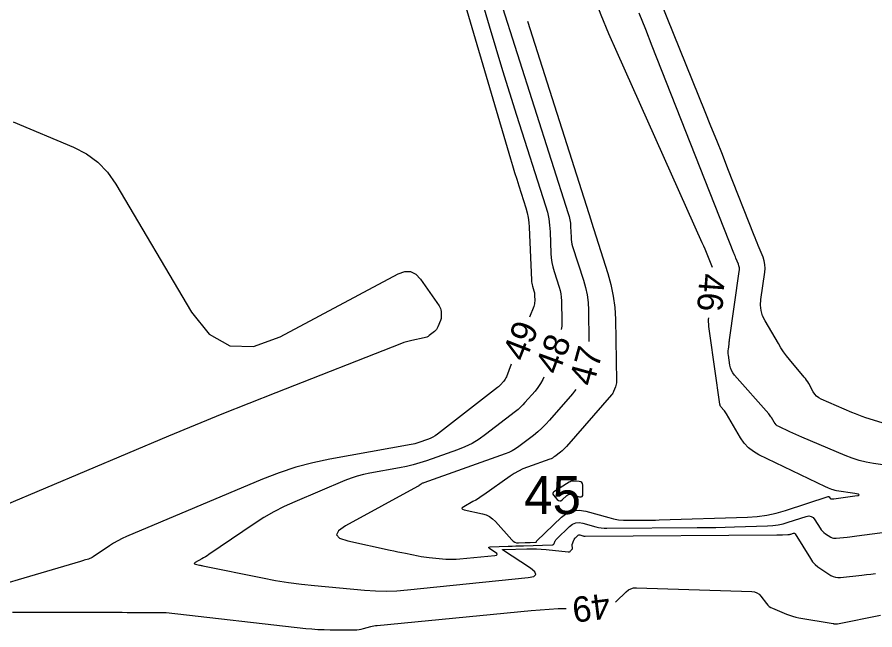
# Model space of a CAD drawing. Extents: x 2384780 to 2405861, y 547869 to 573706.
# Drawn here: x 2391803.7 to 2391871.3, y 552736.9 to 552785.3 of the extents above; entities that cross this region are included whole.
import ezdxf

# ---------------------------------------------------------------- set-up
doc = ezdxf.new("R2010")
doc.units = 0
doc.layers.add('Old_Level_60', color=7, linetype='Continuous')
doc.layers.add('Old_Level_61', color=7, linetype='Continuous')

msp = doc.modelspace()

# ---------------------------------------------------------------- linework, layer by layer
at = {"layer": 'Old_Level_60'}
for points in [[(2391858.49575, 552765.492), (2391858.126, 552766.43025), (2391858.024, 552766.68475), (2391857.919, 552766.938), (2391857.8115, 552767.19), (2391857.70075, 552767.441), (2391850.98125, 552782.454), (2391850.33875, 552783.93075), (2391849.72775, 552785.42025), (2391849.1485, 552786.9225), (2391848.601, 552788.437), (2391846.8635, 552793.4055), (2391846.484, 552794.46725), (2391846.08975, 552795.52375), (2391845.68125, 552796.5745), (2391845.258, 552797.61975), (2391841.796, 552806.00475), (2391841.06675, 552807.8065), (2391840.36275, 552809.61775), (2391839.68425, 552811.4385), (2391839.03075, 552813.269), (2391835.046, 552824.68025)], [(2391837.34225, 552796.697), (2391840.90675, 552784.5575), (2391841.42925, 552782.79625), (2391841.96225, 552781.03825), (2391842.50525, 552779.28325), (2391843.05825, 552777.53125), (2391845.3465, 552770.3575), (2391845.48775, 552769.8575), (2391845.5945, 552769.35125), (2391845.66675, 552768.83875), (2391845.70475, 552768.3205), (2391845.77175, 552766.617), (2391845.798, 552766.25425), (2391845.84875, 552765.89575), (2391845.92375, 552765.54125), (2391846.02325, 552765.19125), (2391846.4185, 552763.95675), (2391846.493, 552763.69075), (2391846.54775, 552763.42125), (2391846.5825, 552763.1485), (2391846.5975, 552762.8725), (2391846.626, 552761.21825), (2391846.61525, 552760.86675), (2391846.58175, 552760.6065)], [(2391836.22625, 552795.72825), (2391842.584, 552774.0755), (2391842.743, 552773.54), (2391842.905, 552773.00525), (2391843.07, 552772.47175), (2391843.23825, 552771.939), (2391843.793, 552770.20025), (2391843.89875, 552769.82525), (2391843.979, 552769.44575), (2391844.033, 552769.062), (2391844.06125, 552768.6735), (2391844.226, 552764.489), (2391844.2345, 552764.372), (2391844.25075, 552764.25625), (2391844.275, 552764.142), (2391844.307, 552764.02925), (2391844.4245, 552763.66275), (2391844.4465, 552763.58375), (2391844.46275, 552763.50375), (2391844.47325, 552763.42275), (2391844.4775, 552763.34075), (2391844.48625, 552762.835), (2391844.483, 552762.7275), (2391844.46925, 552762.622), (2391844.4455, 552762.51825), (2391844.41125, 552762.41625), (2391844.089, 552761.5915)], [(2391871.8735, 552753.23475), (2391870.58375, 552753.654), (2391870.30875, 552753.74725), (2391870.036, 552753.84675), (2391869.766, 552753.95275), (2391869.49825, 552754.0655), (2391867.067, 552755.122), (2391866.87325, 552755.22525), (2391866.704, 552755.35525), (2391866.55975, 552755.5125), (2391866.44, 552755.69675), (2391866.08975, 552756.3425), (2391866.01125, 552756.4785), (2391865.9265, 552756.61025), (2391865.835, 552756.73725), (2391865.73675, 552756.86), (2391864.57825, 552758.236), (2391864.337, 552758.5355), (2391864.10925, 552758.84475), (2391863.89525, 552759.16375), (2391863.695, 552759.49225), (2391862.645, 552761.302), (2391862.456, 552761.69675), (2391862.339, 552762.1055), (2391862.29425, 552762.52825), (2391862.32125, 552762.96525), (2391862.6295, 552765.129), (2391862.653, 552765.4305), (2391862.637, 552765.72725), (2391862.58125, 552766.01925), (2391862.48625, 552766.30625), (2391862.11075, 552767.23625), (2391862.0305, 552767.4355), (2391861.95075, 552767.63525), (2391861.87125, 552767.83475), (2391861.79225, 552768.03475), (2391859.72425, 552773.28225), (2391859.28, 552774.40625), (2391858.8335, 552775.52925), (2391858.3845, 552776.6515), (2391857.93325, 552777.77275), (2391851.8775, 552792.7775)], [(2391841.76025, 552786.62925), (2391847.13675, 552769.7725), (2391847.208, 552769.5205), (2391847.26175, 552769.2655), (2391847.29825, 552769.0075), (2391847.31725, 552768.74625), (2391847.351, 552767.88825), (2391847.36425, 552767.7055), (2391847.39, 552767.525), (2391847.42775, 552767.3465), (2391847.47775, 552767.17), (2391848.334, 552764.496), (2391848.49575, 552763.91925), (2391848.61425, 552763.3355), (2391848.68975, 552762.74475), (2391848.72175, 552762.14675), (2391848.7645, 552759.669)], [(2391873.8915, 552749.633), (2391871.19925, 552750.03475), (2391870.62725, 552750.1385), (2391870.06525, 552750.27775), (2391869.51325, 552750.452), (2391868.97125, 552750.662), (2391865.556, 552752.108), (2391865.3145, 552752.212), (2391865.074, 552752.31875), (2391864.83475, 552752.42825), (2391864.59675, 552752.54075), (2391863.72125, 552752.96025), (2391863.61175, 552753.02275), (2391863.515, 552753.099), (2391863.43075, 552753.18925), (2391863.3595, 552753.2935), (2391863.1475, 552753.656), (2391863.1005, 552753.7325), (2391863.04975, 552753.8065), (2391862.9955, 552753.87775), (2391862.9375, 552753.9465), (2391860.2315, 552757.0125), (2391860.0985, 552757.18675), (2391859.99425, 552757.37425), (2391859.919, 552757.575), (2391859.87275, 552757.78925), (2391859.7595, 552758.57925), (2391859.74625, 552758.7), (2391859.741, 552758.82075), (2391859.744, 552758.9415), (2391859.755, 552759.0625), (2391859.80425, 552759.45775), (2391859.815, 552759.54225), (2391859.82625, 552759.627), (2391859.83775, 552759.7115), (2391859.8495, 552759.796), (2391860.61525, 552765.17375), (2391860.62725, 552765.3255), (2391860.619, 552765.475), (2391860.591, 552765.622), (2391860.54325, 552765.76675), (2391860.354, 552766.23525), (2391860.31375, 552766.3355), (2391860.2735, 552766.436), (2391860.2335, 552766.53675), (2391860.1935, 552766.63725), (2391853.7595, 552782.96375), (2391853.2445, 552784.26675), (2391852.72675, 552785.569)], [(2391843.90825, 552784.923), (2391848.92725, 552769.1875), (2391848.92825, 552769.18375), (2391848.929, 552769.18), (2391848.9295, 552769.176), (2391848.93, 552769.17225), (2391848.9305, 552769.1595), (2391848.9305, 552769.15675), (2391848.931, 552769.15425), (2391848.9315, 552769.1515), (2391848.93225, 552769.149), (2391850.2495, 552765.035), (2391850.4985, 552764.148), (2391850.68075, 552763.25), (2391850.79675, 552762.341), (2391850.846, 552761.421), (2391850.93075, 552756.524), (2391850.92725, 552756.40875), (2391850.9125, 552756.29575), (2391850.887, 552756.1845), (2391850.85025, 552756.07525), (2391850.712, 552755.72175), (2391850.6795, 552755.64775), (2391850.641, 552755.5775), (2391850.5965, 552755.51075), (2391850.54575, 552755.44775), (2391846.99825, 552751.3885), (2391846.88475, 552751.26475), (2391846.76575, 552751.147), (2391846.641, 552751.03525), (2391846.51075, 552750.92925), (2391846.076, 552750.593), (2391845.98075, 552750.525), (2391845.88075, 552750.46525), (2391845.7765, 552750.41375), (2391845.66775, 552750.3705), (2391843.92975, 552749.7565), (2391843.56375, 552749.6125), (2391843.2105, 552749.44425), (2391842.86975, 552749.25175), (2391842.54175, 552749.0345), (2391840.48925, 552747.571), (2391840.27875, 552747.4255), (2391840.064, 552747.2865), (2391839.84525, 552747.154), (2391839.6225, 552747.028), (2391838.88825, 552746.627), (2391838.7725, 552746.547), (2391838.73975, 552746.479), (2391838.79025, 552746.42325), (2391838.924, 552746.3795), (2391840.36175, 552746.069), (2391840.6575, 552745.98125), (2391840.928, 552745.851), (2391841.1735, 552745.678), (2391841.39425, 552745.4625), (2391842.67375, 552744.0065), (2391842.785, 552743.903), (2391842.90975, 552743.83075), (2391843.048, 552743.78975), (2391843.1995, 552743.78), (2391843.73725, 552743.7995), (2391843.83775, 552743.80325), (2391843.9385, 552743.8065), (2391844.03925, 552743.80975), (2391844.13975, 552743.813), (2391844.581, 552743.826), (2391844.59425, 552743.828), (2391844.605, 552743.83325), (2391844.6135, 552743.84175), (2391844.61975, 552743.8535), (2391844.63625, 552743.8975), (2391844.64025, 552743.9065), (2391844.64525, 552743.915), (2391844.651, 552743.92275), (2391844.65775, 552743.93), (2391846.601, 552745.79125), (2391847.03075, 552746.11775), (2391847.49475, 552746.30675), (2391847.993, 552746.358), (2391848.52575, 552746.272), (2391850.3265, 552745.76525), (2391850.711, 552745.67125), (2391851.09925, 552745.60475), (2391851.4915, 552745.566), (2391851.88725, 552745.555), (2391853.186, 552745.5635), (2391853.4645, 552745.56625), (2391853.74275, 552745.57075), (2391854.021, 552745.57725), (2391854.29925, 552745.58525), (2391861.2585, 552745.814), (2391862.0225, 552745.86575), (2391862.777, 552745.9705), (2391863.52225, 552746.12825), (2391864.25825, 552746.33925), (2391867.62075, 552747.43025), (2391867.6445, 552747.4345), (2391867.6655, 552747.43125), (2391867.6835, 552747.42025), (2391867.69875, 552747.4015)], [(2391867.69875, 552747.4015), (2391867.74525, 552747.326), (2391867.755, 552747.31175), (2391867.76625, 552747.29925), (2391867.77875, 552747.28775), (2391867.79275, 552747.278), (2391867.8405, 552747.24775), (2391867.851, 552747.24225), (2391867.862, 552747.23875), (2391867.87325, 552747.237), (2391867.88525, 552747.2375), (2391867.9845, 552747.24875), (2391868.00575, 552747.25125), (2391868.027, 552747.25375), (2391868.0485, 552747.2565), (2391868.06975, 552747.25925), (2391869.7235, 552747.47525), (2391869.9875, 552747.52225), (2391870.076, 552747.5705), (2391869.9885, 552747.6205), (2391869.72525, 552747.672), (2391868.2665, 552747.88975), (2391868.17775, 552747.906), (2391868.09025, 552747.9275), (2391868.0045, 552747.95475), (2391867.92025, 552747.98725), (2391867.6475, 552748.10275), (2391867.58925, 552748.12775), (2391867.53125, 552748.1535), (2391867.4735, 552748.18), (2391867.41625, 552748.20725), (2391862.15925, 552750.726), (2391861.72325, 552750.97475), (2391861.338, 552751.2785), (2391861.00375, 552751.6375), (2391860.72, 552752.05175), (2391859.61, 552753.9515), (2391859.561, 552754.03125), (2391859.508, 552754.108), (2391859.4515, 552754.18225), (2391859.3915, 552754.254), (2391859.18875, 552754.4835), (2391859.1495, 552754.53475), (2391859.119, 552754.58975), (2391859.097, 552754.64875), (2391859.08325, 552754.71175), (2391858.284, 552760.285), (2391858.2225, 552760.84375), (2391858.1985, 552761.403), (2391858.20175, 552761.53575)], [(2391842.6335, 552757.8655), (2391842.2515, 552756.8875), (2391842.20725, 552756.78675), (2391842.15475, 552756.691), (2391842.094, 552756.60025), (2391842.025, 552756.51425), (2391841.787, 552756.24175), (2391841.7345, 552756.18475), (2391841.67975, 552756.13025), (2391841.62225, 552756.07875), (2391841.562, 552756.03), (2391836.81825, 552752.35925), (2391836.6365, 552752.23), (2391836.44625, 552752.11625), (2391836.24775, 552752.018), (2391836.0405, 552751.9355), (2391835.34975, 552751.6915), (2391835.201, 552751.64225), (2391835.0505, 552751.599), (2391834.8985, 552751.562), (2391834.74475, 552751.53125), (2391828.3495, 552750.38), (2391826.99, 552750.09675), (2391825.6525, 552749.7395), (2391824.33675, 552749.30875), (2391823.04275, 552748.80425), (2391812.3015, 552744.27275), (2391811.95725, 552744.1175), (2391811.62175, 552743.94575), (2391811.29525, 552743.7575), (2391810.97775, 552743.55275), (2391809.6925, 552742.67925), (2391809.60275, 552742.62325), (2391809.50925, 552742.5745), (2391809.4125, 552742.53325), (2391809.312, 552742.49925), (2391808.9785, 552742.40075), (2391808.907, 552742.3795), (2391808.8355, 552742.3585), (2391808.76375, 552742.33725), (2391808.69225, 552742.31625), (2391798.132, 552739.196)], [(2391845.20475, 552756.85725), (2391845.11875, 552756.66225), (2391844.944, 552756.34375), (2391844.74225, 552756.04175), (2391844.5135, 552755.756), (2391843.7215, 552754.85), (2391843.5475, 552754.6605), (2391843.365, 552754.47975), (2391843.174, 552754.3085), (2391842.97425, 552754.146), (2391840.61625, 552752.3215), (2391840.09875, 552751.95275), (2391839.557, 552751.6285), (2391838.991, 552751.349), (2391838.40075, 552751.11375), (2391835.96375, 552750.253), (2391835.43875, 552750.07925), (2391834.908, 552749.927), (2391834.3715, 552749.7965), (2391833.82925, 552749.68775), (2391831.48075, 552749.265), (2391830.9815, 552749.161), (2391830.4905, 552749.02975), (2391830.00725, 552748.8715), (2391829.53225, 552748.68625), (2391825.578, 552747.01825), (2391824.7415, 552746.64075), (2391823.92675, 552746.2235), (2391823.13375, 552745.76625), (2391822.36225, 552745.26925), (2391818.8125, 552742.85675), (2391818.67275, 552742.76425), (2391818.531, 552742.675), (2391818.387, 552742.5895), (2391818.241, 552742.5075), (2391817.72425, 552742.22525), (2391817.6615, 552742.182), (2391817.644, 552742.14525), (2391817.67125, 552742.11525), (2391817.7435, 552742.0915), (2391818.0525, 552742.02475), (2391818.11875, 552742.0105), (2391818.185, 552741.9965), (2391818.2515, 552741.98275), (2391818.31775, 552741.969), (2391823.0395, 552741.00575), (2391824.05325, 552740.8135), (2391825.07125, 552740.6495), (2391826.0935, 552740.514), (2391827.11975, 552740.40675), (2391831.077, 552740.0485), (2391831.925, 552739.99225), (2391832.7725, 552739.9765), (2391833.62, 552740.0015), (2391834.46725, 552740.06725), (2391843.9695, 552741.0325), (2391844.40925, 552741.1225), (2391844.5865, 552741.277), (2391844.50075, 552741.496), (2391844.15225, 552741.779), (2391841.95525, 552743.22325), (2391841.94, 552743.2355), (2391841.93625, 552743.24425), (2391841.944, 552743.25), (2391841.96325, 552743.2525), (2391842.0445, 552743.2555), (2391842.062, 552743.256), (2391842.0795, 552743.25675), (2391842.09675, 552743.25725), (2391842.11425, 552743.25775), (2391843.87575, 552743.30975), (2391844.25275, 552743.3145), (2391844.6295, 552743.30625), (2391845.00575, 552743.2855), (2391845.3815, 552743.2515), (2391847.138, 552743.0635), (2391847.1915, 552743.06375), (2391847.23975, 552743.07625), (2391847.283, 552743.10125), (2391847.32125, 552743.13875), (2391847.4385, 552743.28175), (2391847.459, 552743.313), (2391847.47125, 552743.346), (2391847.4755, 552743.381), (2391847.47125, 552743.418), (2391847.444, 552743.54225), (2391847.44, 552743.56875), (2391847.44, 552743.59475), (2391847.44375, 552743.62075), (2391847.4515, 552743.6465), (2391847.58125, 552743.9925), (2391847.60775, 552744.0525), (2391847.64025, 552744.10875), (2391847.679, 552744.16075), (2391847.724, 552744.209), (2391847.881, 552744.35925), (2391847.916, 552744.38575), (2391847.95375, 552744.40125), (2391847.99425, 552744.40525), (2391848.03775, 552744.39825), (2391848.27025, 552744.333)], [(2391847.72, 552755.8685), (2391847.633, 552755.738), (2391847.4605, 552755.523), (2391845.6615, 552753.4645), (2391845.36325, 552753.13925), (2391845.05, 552752.82975), (2391844.72225, 552752.5355), (2391844.38, 552752.25725), (2391843.23725, 552751.373), (2391842.9865, 552751.1945), (2391842.724, 552751.03725), (2391842.44975, 552750.90175), (2391842.16375, 552750.788), (2391835.74575, 552748.5205), (2391835.69275, 552748.4995), (2391835.6415, 552748.47525), (2391835.592, 552748.44725), (2391835.5445, 552748.41575), (2391835.392, 552748.307), (2391835.359, 552748.28425), (2391835.3255, 552748.2625), (2391835.29125, 552748.24175), (2391835.25625, 552748.222), (2391829.58225, 552745.123), (2391829.02375, 552744.73725), (2391828.86625, 552744.40975), (2391829.11, 552744.14025), (2391829.755, 552743.92875), (2391833.09025, 552743.20875), (2391833.39575, 552743.14325), (2391833.7015, 552743.07875), (2391834.0075, 552743.015), (2391834.3135, 552742.952), (2391835.31375, 552742.748), (2391835.5285, 552742.70725), (2391835.744, 552742.6725), (2391835.9605, 552742.64375), (2391836.178, 552742.621), (2391837.47475, 552742.50375), (2391837.7525, 552742.48525), (2391838.03025, 552742.48), (2391838.308, 552742.48825), (2391838.5855, 552742.50975), (2391841.35325, 552742.791), (2391841.48375, 552742.81775), (2391841.53625, 552742.8635), (2391841.51075, 552742.9285), (2391841.4075, 552743.0125), (2391840.94225, 552743.31825), (2391840.87, 552743.376), (2391840.8525, 552743.41875), (2391840.8895, 552743.446), (2391840.98125, 552743.458), (2391842.40075, 552743.50975), (2391842.70475, 552743.5205), (2391843.009, 552743.53075), (2391843.31325, 552743.5405), (2391843.6175, 552743.54975), (2391845.85975, 552743.616), (2391845.918, 552743.625), (2391845.96625, 552743.6485), (2391846.004, 552743.6865), (2391846.0315, 552743.73875), (2391846.10425, 552743.93325), (2391846.122, 552743.9735), (2391846.144, 552744.011), (2391846.16975, 552744.046), (2391846.2, 552744.07825), (2391847.241, 552745.07525), (2391847.47325, 552745.25175), (2391847.72425, 552745.354), (2391847.99375, 552745.38175), (2391848.28175, 552745.33525), (2391849.29625, 552745.04975), (2391849.5145, 552744.99625), (2391849.735, 552744.9585), (2391849.95775, 552744.9365), (2391850.1825, 552744.93025), (2391857.29525, 552744.97675), (2391858.03225, 552744.984), (2391858.76925, 552744.99625), (2391859.506, 552745.01325), (2391860.24275, 552745.035), (2391862.847, 552745.1205), (2391863.2615, 552745.1485), (2391863.67075, 552745.2055), (2391864.07525, 552745.291), (2391864.4745, 552745.4055), (2391865.8765, 552745.86025), (2391866.08875, 552745.899), (2391866.2755, 552745.869), (2391866.43725, 552745.77075), (2391866.57375, 552745.60375), (2391866.989, 552744.92825), (2391867.07625, 552744.8025), (2391867.17625, 552744.689), (2391867.2885, 552744.588), (2391867.413, 552744.49925), (2391867.841, 552744.2295), (2391867.9345, 552744.1805), (2391868.03225, 552744.149)], [(2391868.03225, 552744.149), (2391868.134, 552744.13475), (2391868.2395, 552744.13825), (2391869.12775, 552744.239), (2391869.318, 552744.261), (2391869.50825, 552744.28375), (2391869.69825, 552744.3075), (2391869.88825, 552744.332), (2391876.91975, 552745.251), (2391877.758, 552745.341), (2391878.59775, 552745.3925), (2391879.439, 552745.4055), (2391880.28175, 552745.37975), (2391883.037, 552745.23275), (2391883.627, 552745.1955), (2391884.21575, 552745.1465), (2391884.8035, 552745.086), (2391885.39025, 552745.01375), (2391895.481, 552743.6725), (2391897.022, 552743.4715), (2391898.564, 552743.278), (2391900.107, 552743.092), (2391901.65075, 552742.91375), (2391902.54125, 552742.813)], [(2391848.27025, 552744.333), (2391848.32025, 552744.32075), (2391848.37075, 552744.312), (2391848.42175, 552744.307), (2391848.47325, 552744.3055), (2391863.56475, 552744.4045), (2391863.6805, 552744.4055), (2391863.796, 552744.4075), (2391863.9115, 552744.41025), (2391864.02725, 552744.4135), (2391864.4355, 552744.427), (2391864.5005, 552744.4315), (2391864.56475, 552744.44025), (2391864.62825, 552744.45375), (2391864.69075, 552744.47175), (2391864.894, 552744.53775), (2391864.93525, 552744.545), (2391864.97125, 552744.53925), (2391865.00275, 552744.52025), (2391865.02925, 552744.488), (2391866.23275, 552742.5305), (2391866.39775, 552742.29325), (2391866.58625, 552742.079), (2391866.798, 552741.88825), (2391867.0335, 552741.72075), (2391867.84125, 552741.21125), (2391868.018, 552741.11875), (2391868.2025, 552741.059), (2391868.3945, 552741.0325), (2391868.594, 552741.039), (2391870.271, 552741.22925), (2391870.63025, 552741.271), (2391870.98925, 552741.314), (2391871.34825, 552741.3585)], [(2391850.84625, 552739.1035), (2391850.9035, 552739.15), (2391851.69675, 552739.91925), (2391851.875, 552740.0625), (2391852.07, 552740.16275), (2391852.28175, 552740.22), (2391852.51, 552740.234), (2391861.60125, 552739.944), (2391861.81425, 552739.91525), (2391862.00525, 552739.84375), (2391862.17375, 552739.729), (2391862.32, 552739.57125), (2391862.76125, 552738.986), (2391862.862, 552738.8685), (2391862.9755, 552738.7675), (2391863.10175, 552738.68275), (2391863.24025, 552738.614), (2391864.3375, 552738.1565), (2391864.57475, 552738.06525), (2391864.81575, 552737.98775), (2391865.061, 552737.924), (2391865.31, 552737.874), (2391868.00425, 552737.4105), (2391868.04025, 552737.40475), (2391868.07625, 552737.39975), (2391868.11225, 552737.3955), (2391868.14825, 552737.39225), (2391868.26675, 552737.383), (2391868.292, 552737.38175), (2391868.31725, 552737.3825), (2391868.34225, 552737.38475), (2391868.36725, 552737.38875), (2391871.751, 552738.06475)], [(2391803.33425, 552738.32), (2391811.97625, 552738.2965), (2391812.36475, 552738.2955), (2391812.753, 552738.29375), (2391813.1415, 552738.292), (2391813.52975, 552738.28975), (2391815.31675, 552738.279), (2391815.3295, 552738.279), (2391815.342, 552738.279), (2391815.35475, 552738.27875), (2391815.3675, 552738.27875), (2391815.40925, 552738.27825), (2391815.418, 552738.27825), (2391815.427, 552738.27775), (2391815.43575, 552738.277), (2391815.44475, 552738.27625), (2391826.43575, 552737.03325), (2391826.9195, 552736.98525), (2391827.404, 552736.95025), (2391827.889, 552736.92875), (2391828.375, 552736.9205), (2391830.282, 552736.9135), (2391830.4625, 552736.919), (2391830.64125, 552736.93675), (2391830.8185, 552736.96675), (2391830.99425, 552737.009), (2391831.56525, 552737.16725), (2391831.688, 552737.19825), (2391831.81175, 552737.224), (2391831.93675, 552737.2445), (2391832.0625, 552737.2595), (2391844.202, 552738.443), (2391844.917, 552738.50575), (2391845.633, 552738.55475), (2391846.34975, 552738.59), (2391846.95725, 552738.608)]]:
    msp.add_lwpolyline(points, dxfattribs=at)
at = {"layer": 'Old_Level_61'}
for points in [[(2391803.37425, 552777.00625), (2391808.12375, 552775.00375), (2391809.143, 552774.47925), (2391810.0415, 552773.8165), (2391810.819, 552773.01525), (2391811.4755, 552772.07575), (2391817.43825, 552761.98375), (2391818.83325, 552760.2395), (2391820.4625, 552759.332), (2391822.326, 552759.261), (2391824.424, 552760.027), (2391833.73175, 552765.00325), (2391834.24, 552765.19), (2391834.7015, 552765.18225), (2391835.11625, 552764.9795), (2391835.4845, 552764.58225), (2391836.95625, 552762.4695), (2391837.01675, 552762.369), (2391837.061, 552762.263), (2391837.0895, 552762.15175), (2391837.10225, 552762.03525), (2391837.1175, 552761.6455), (2391837.1165, 552761.56275), (2391837.107, 552761.4815), (2391837.089, 552761.40175), (2391837.06225, 552761.32325), (2391836.85825, 552760.81), (2391836.80825, 552760.70475), (2391836.74575, 552760.60875), (2391836.671, 552760.52225), (2391836.5835, 552760.44525), (2391836.17425, 552760.1285), (2391836.08375, 552760.06625), (2391835.98825, 552760.0155), (2391835.8875, 552759.976), (2391835.7815, 552759.948), (2391834.79875, 552759.74525), (2391834.5895, 552759.6975), (2391834.38275, 552759.641), (2391834.17875, 552759.57575), (2391833.97725, 552759.50175), (2391824.06825, 552755.62025), (2391821.94775, 552754.7815), (2391819.833, 552753.929), (2391817.72375, 552753.063), (2391815.62, 552752.183), (2391802.69925, 552746.729)], [(2391845.97075, 552747.5445), (2391846.27125, 552747.19475), (2391846.3645, 552747.1135), (2391846.46025, 552747.083), (2391846.55825, 552747.104), (2391846.659, 552747.176), (2391847.01325, 552747.51525), (2391847.09225, 552747.57525), (2391847.17775, 552747.61), (2391847.26925, 552747.6195), (2391847.36725, 552747.60375), (2391848.0195, 552747.42), (2391848.1415, 552747.40375), (2391848.228, 552747.43375), (2391848.27875, 552747.50975), (2391848.294, 552747.63175), (2391848.28175, 552748.3265), (2391848.2625, 552748.4485), (2391848.20925, 552748.538), (2391848.12225, 552748.5955), (2391848.00125, 552748.6205), (2391847.551, 552748.64975), (2391847.4565, 552748.64875), (2391847.36575, 552748.63325), (2391847.2785, 552748.603), (2391847.19525, 552748.55825), (2391846.00875, 552747.80075), (2391845.94375, 552747.745), (2391845.916, 552747.6835), (2391845.925, 552747.61675), (2391845.97075, 552747.5445)]]:
    msp.add_lwpolyline(points, dxfattribs=at)

# ---------------------------------------------------------------- texts
at = {"layer": 'Old_Level_60'}
for s, rotation, p in [('46', 265.7531972, (2391857.501, 552765.07575)), ('49', 68.6637611, (2391843.75425, 552757.98575)), ('48', 69.8336528, (2391846.35875, 552756.9615)), ('47', 74.6342444, (2391849.09575, 552756.05425)), ('49', 187.2592722, (2391850.29875, 552739.8285))]:
    msp.add_text(s, height=2, rotation=rotation, dxfattribs=at).set_placement(p)
at = {"layer": 'Old_Level_61'}
msp.add_text('45', height=3, dxfattribs=at).set_placement((2391843.66775, 552746.0445))

doc.saveas('drawing.dxf')
